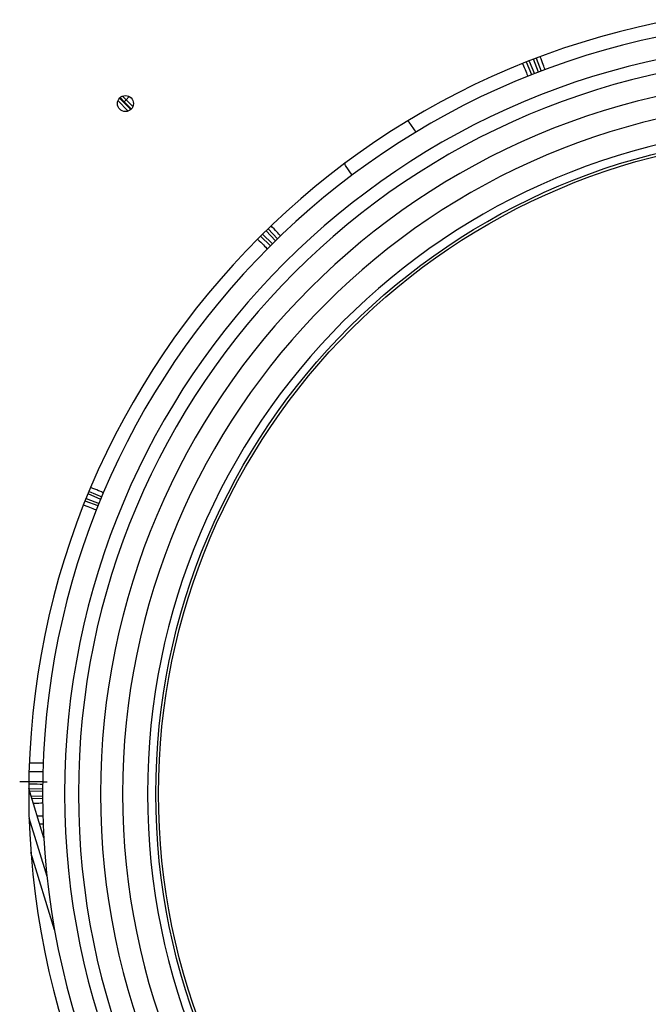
# Model space of a CAD drawing. Header units: millimetres. Extents: x -382 to 385, y -44 to 2191.
# Tile 320 of 339: x -153 to -39, y 1899 to 2078. Entities that reach past the tile are written whole.
import ezdxf

# ---------------------------------------------------------------- set-up
doc = ezdxf.new("R2010")
doc.units = ezdxf.units.MM
doc.layers.add('ORTHO$8', color=7, linetype='CONTINUOUS', true_color=0xffffff)

msp = doc.modelspace()

# ---------------------------------------------------------------- linework, layer by layer
at = {"layer": 'ORTHO$8', "color": 7, "linetype": 'Continuous'}
for p, q in [((-60.43, 2067.61), (-61.38, 2069.93)), ((-59.23, 2068.08), (-60.09, 2070.43)), ((-81.39, 2057.23), (-82.6, 2059.04)), ((-94.21, 2051.21), (-92.99, 2049.41)), ((-109.17, 2038.76), (-107.38, 2037)), ((-106.82, 2037.55), (-108.54, 2039.37)), ((-107.74, 2036.65), (-109.53, 2038.4)), ((-138.94, 1989.51), (-141.27, 1990.41)), ((-141.08, 1990.88), (-138.75, 1989.97)), ((-138.46, 1990.7), (-140.75, 1991.69)), ((-148.89, 1942.9), (-151.39, 1942.9)), ((-151.44, 1941.4), (-148.94, 1941.4)), ((-148.77, 1929.4), (-151.5, 1938.32)), ((-149, 1937.79), (-151.35, 1937.83)), ((-149, 1936.5), (-150.93, 1936.47)), ((-149.99, 1933.4), (-148.94, 1933.4)), ((-148.19, 1922.37), (-151.43, 1932.97)), ((-148.89, 1931.9), (-149.53, 1931.9))]:
    msp.add_line(p, q, dxfattribs=at)
at = {"layer": 'ORTHO$8', "color": 252, "linetype": 'Continuous'}
for p, q in [((-60.91, 2070.11), (-59.96, 2067.8)), ((-59.62, 2070.61), (-58.76, 2068.26)), ((-134.23, 2062.74), (-134.96, 2063.49)), ((-134.52, 2063.75), (-133.87, 2063.09)), ((-133.87, 2063.09), (-133.29, 2063.66)), ((-133.48, 2061.05), (-135.35, 2062.94)), ((-135.07, 2063.38), (-133.04, 2061.31)), ((-133.87, 2063.09), (-134.23, 2062.74)), ((-108.18, 2039.72), (-106.46, 2037.91)), ((-140.56, 1992.16), (-138.26, 1991.17)), ((-151.5, 1938.34), (-149, 1938.3)), ((-151.09, 1936.97), (-149, 1937.01)), ((-146.81, 1912.71), (-151.1, 1926.76))]:
    msp.add_line(p, q, dxfattribs=at)
at = {"layer": 'ORTHO$8', "color": 7, "linetype": 'Continuous', "extrusion": (0, 0, -1)}
for radius in [142.5, 140, 129.5, 125.5, 121]:
    msp.add_circle((9, 1937.4), radius, dxfattribs=at)
at = {"layer": 'ORTHO$8', "color": 252, "linetype": 'Continuous', "extrusion": (0, 0, -1)}
for radius in [136, 133.5]:
    msp.add_circle((9, 1937.4), radius, dxfattribs=at)
at = {"layer": 'ORTHO$8', "color": 7, "linetype": 'Continuous'}
for centre, radius in [((-134, 2062.4), 1.45), ((-9, 1937.4), 119)]:
    msp.add_circle(centre, radius, dxfattribs=at)
at = {"layer": 'ORTHO$8', "color": 252, "linetype": 'Continuous'}
msp.add_circle((-9, 1937.4), 119.49, dxfattribs=at)
for centre, major_axis, ratio, start_param, end_param in [((-59.56, 2072.38), (-1.63, 4.19), 0.017452, 3.542199, 4.338506), ((-62.61, 2071.19), (1.63, -4.19), 0.017452, 5.082833, 5.874456), ((-134.16, 2062.81), (-3.85, 3.92), 0.017455, 1.570796, 1.913991), ((-108.83, 2041.38), (-3.15, 3.21), 0.017452, 3.542199, 4.338529), ((-111.16, 2039.07), (3.15, -3.21), 0.017452, 5.082805, 5.874444), ((-141.81, 1993.42), (-4.17, 1.7), 0.017452, 3.542199, 4.338528), ((-143.04, 1990.38), (4.17, -1.7), 0.017452, 5.082805, 5.874444), ((-153.13, 1939.04), (-4.5, 0), 0.017452, 3.542199, 4.338529), ((-153.13, 1935.76), (4.5, 0), 0.017452, 5.285009, 5.882579)]:
    msp.add_ellipse(centre, major_axis=major_axis, ratio=ratio, start_param=start_param, end_param=end_param, dxfattribs=at)
at = {"layer": 'ORTHO$8', "color": 7, "linetype": 'Continuous'}
for centre, major_axis, ratio, start_param, end_param in [((-133.8, 2063.16), (-3.5, 3.57), 0.019201, 1.570796, 1.924287), ((-88.41, 2055.13), (-5.8, -3.91), 0.258819, 3.141495, 3.325082), ((-88.41, 2055.13), (-5.8, -3.91), 0.258819, 6.099698, 6.283185)]:
    msp.add_ellipse(centre, major_axis=major_axis, ratio=ratio, start_param=start_param, end_param=end_param, dxfattribs=at)
msp.add_open_spline([(-153.13, 1939.62), (-152.98, 1939.62), (-152.68, 1939.62), (-152.38, 1939.62), (-152.21, 1939.62), (-152.19, 1939.62), (-152.15, 1939.62), (-152.14, 1939.62), (-152.08, 1939.61), (-151.97, 1939.61), (-151.86, 1939.61), (-151.64, 1939.61), (-151.36, 1939.61), (-151.08, 1939.61), (-150.88, 1939.61), (-150.78, 1939.61), (-150.66, 1939.6), (-150.61, 1939.6), (-150.58, 1939.6), (-150.56, 1939.6), (-150.42, 1939.6), (-150.29, 1939.6), (-150.05, 1939.6), (-149.82, 1939.59), (-149.6, 1939.59), (-149.44, 1939.59), (-149.38, 1939.59), (-149.32, 1939.58), (-149.3, 1939.58), (-149.28, 1939.58), (-149.25, 1939.58), (-149.13, 1939.58), (-148.93, 1939.58), (-148.7, 1939.57), (-148.58, 1939.57), (-148.5, 1939.56), (-148.48, 1939.56), (-148.46, 1939.56), (-148.45, 1939.56), (-148.44, 1939.56), (-148.41, 1939.56), (-148.38, 1939.56), (-148.32, 1939.55), (-148.24, 1939.55), (-148.19, 1939.54), (-148.17, 1939.54)], degree=3, knots=[0, 0, 0, 0, 0.0625, 0.125, 0.125, 0.132812, 0.132812, 0.140625, 0.140625, 0.15625, 0.1875, 0.1875, 0.25, 0.3125, 0.3125, 0.34375, 0.359375, 0.367187, 0.367187, 0.375, 0.375, 0.4375, 0.4375, 0.5, 0.5625, 0.5625, 0.59375, 0.601562, 0.601562, 0.609375, 0.609375, 0.625, 0.6875, 0.75, 0.8125, 0.8125, 0.828125, 0.835937, 0.835937, 0.84375, 0.84375, 0.875, 0.875, 0.9375, 1, 1, 1, 1], dxfattribs=at)

doc.saveas('drawing.dxf')
